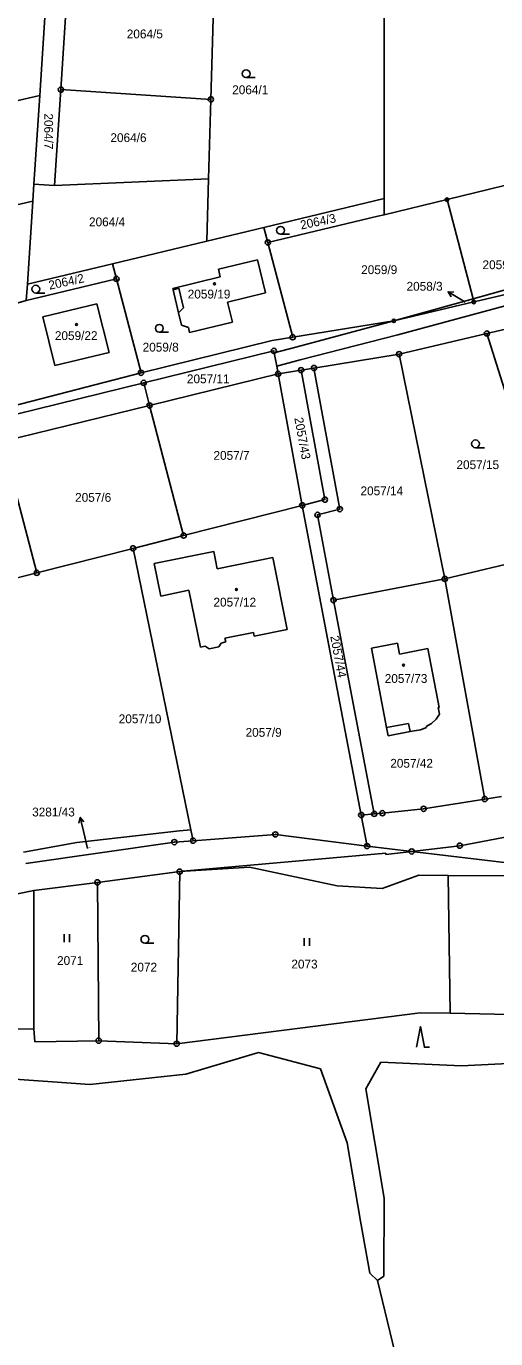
# Model space of a CAD drawing. Extents: x -736345 to -729997, y -1130177 to -1122501.
# Drawn here: x -732854.6 to -732764.1, y -1128503.5 to -1128250.5 of the extents above; entities that cross this region are included whole.
import ezdxf

# ---------------------------------------------------------------- set-up
doc = ezdxf.new("R2010")
doc.units = 0
for name, color, linetype in [('Vrstva 1', 7, 'Continuous'), ('Vrstva 16', 7, 'Continuous'), ('Vrstva 18', 7, 'Continuous'), ('Vrstva 19', 7, 'Continuous'), ('Vrstva 25', 7, 'Continuous'), ('Vrstva 4', 7, 'Continuous')]:
    doc.layers.add(name, color=color, linetype=linetype)

msp = doc.modelspace()

# ---------------------------------------------------------------- linework, layer by layer
at = {"layer": 'Vrstva 1'}
for points in [[(-732785.66, -1128227.64), (-732785.65, -1128283.74)], [(-732818.2, -1128235.64), (-732819.04, -1128264.63)], [(-732846.65, -1128242.73), (-732847.95, -1128262.75)], [(-732852.03, -1128263.89), (-732850.72, -1128243.74)], [(-732847.95, -1128262.75), (-732849.15, -1128281.21)], [(-732847.95, -1128262.75), (-732819.04, -1128264.63)], [(-732852.03, -1128263.89), (-732883.48, -1128271.08)], [(-732852.03, -1128263.89), (-732853.14, -1128280.95)], [(-732819.04, -1128264.63), (-732819.48, -1128279.97)], [(-732773.53, -1128283.95), (-732738.27, -1128275.35)], [(-732853.14, -1128280.95), (-732853.36, -1128284.25)], [(-732849.15, -1128281.21), (-732853.14, -1128280.95)], [(-732849.15, -1128281.21), (-732819.48, -1128279.97)], [(-732819.48, -1128279.97), (-732819.83, -1128291.96)], [(-732884.64, -1128291.4), (-732853.36, -1128284.25)], [(-732854.4, -1128300.26), (-732853.36, -1128284.25)], [(-732785.65, -1128283.74), (-732808.82, -1128289.31)], [(-732785.65, -1128283.74), (-732785.65, -1128286.9)], [(-732773.53, -1128283.95), (-732785.65, -1128286.9)], [(-732768.52, -1128303.05), (-732773.53, -1128283.95)], [(-732808.06, -1128292.21), (-732786.84, -1128287.11)], [(-732785.65, -1128286.9), (-732786.84, -1128287.11)], [(-732819.83, -1128291.96), (-732808.82, -1128289.31)], [(-732808.82, -1128289.31), (-732808.06, -1128292.21)], [(-732819.83, -1128291.96), (-732837.99, -1128296.32)], [(-732808.06, -1128292.21), (-732803.28, -1128310.47)], [(-732837.99, -1128296.32), (-732854.4, -1128300.26)], [(-732837.99, -1128296.32), (-732837.23, -1128299.22)], [(-732817.6, -1128297.36), (-732810.07, -1128295.55)], [(-732810.07, -1128295.55), (-732808.54, -1128301.93)], [(-732768.52, -1128303.05), (-732736.93, -1128294.21)], [(-732736.79, -1128296.26), (-732768.07, -1128303.61), (-732768.36, -1128303.67)], [(-732826.4, -1128301.1), (-732817.28, -1128298.83)], [(-732817.28, -1128298.83), (-732817.6, -1128297.36)], [(-732854.6, -1128303.39), (-732854.4, -1128300.26)], [(-732850.61, -1128302.43), (-732837.23, -1128299.22)], [(-732832.5, -1128317.32), (-732837.23, -1128299.22)], [(-732826.33, -1128301.32), (-732826.4, -1128301.1)], [(-732825.29, -1128305.76), (-732826.33, -1128301.32)], [(-732783.04, -1128310.03), (-732745.69, -1128299.95)], [(-732854.6, -1128303.39), (-732865.5, -1128306.55)], [(-732854.6, -1128303.39), (-732850.61, -1128302.43)], [(-732808.54, -1128301.93), (-732815.82, -1128303.68)], [(-732815.82, -1128303.68), (-732814.86, -1128307.54)], [(-732768.52, -1128303.05), (-732783.8, -1128307.3)], [(-732783.8, -1128307.3), (-732768.36, -1128303.67)], [(-732768.52, -1128303.05), (-732768.42, -1128303.43), (-732768.36, -1128303.67)], [(-732851.45, -1128306.54), (-732841.04, -1128304.01)], [(-732841.04, -1128304.01), (-732838.65, -1128313.38)], [(-732824.7, -1128308.16), (-732825.29, -1128305.76)], [(-732749.56, -1128305.94), (-732765.86, -1128309.76)], [(-732849.09, -1128315.94), (-732851.45, -1128306.54)], [(-732823.38, -1128308.57), (-732824.7, -1128308.16)], [(-732823.15, -1128309.56), (-732823.38, -1128308.57)], [(-732814.86, -1128307.54), (-732823.15, -1128309.56)], [(-732803.28, -1128310.47), (-732783.8, -1128307.3)], [(-732802.69, -1128312.37), (-732783.8, -1128307.3)], [(-732832.5, -1128317.32), (-732807.26, -1128311.11)], [(-732803.28, -1128310.47), (-732807.26, -1128311.11)], [(-732801.82, -1128314.81), (-732783.04, -1128310.03)], [(-732765.86, -1128309.76), (-732782.76, -1128313.72)], [(-732765.86, -1128309.76), (-732752.61, -1128351.72)], [(-732838.65, -1128313.38), (-732849.09, -1128315.94)], [(-732806.9, -1128313.1), (-732831.99, -1128319.27)], [(-732806.83, -1128313.48), (-732806.9, -1128313.1)], [(-732806.83, -1128313.48), (-732802.69, -1128312.37)], [(-732806.36, -1128316.06), (-732806.83, -1128313.48)], [(-732782.76, -1128313.72), (-732799.18, -1128316.4)], [(-732782.76, -1128313.72), (-732773.96, -1128357.04)], [(-732806.36, -1128316.06), (-732801.82, -1128314.81)], [(-732806.09, -1128317.52), (-732806.36, -1128316.06)], [(-732801.65, -1128316.8), (-732799.18, -1128316.4)], [(-732794.21, -1128343.59), (-732799.18, -1128316.4)], [(-732860.77, -1128324.63), (-732832.5, -1128317.32)], [(-732830.85, -1128323.61), (-732806.09, -1128317.52)], [(-732801.65, -1128316.8), (-732806.09, -1128317.52)], [(-732801.44, -1128342.87), (-732806.09, -1128317.52)], [(-732797.08, -1128341.76), (-732801.65, -1128316.8)], [(-732831.99, -1128319.27), (-732992.81, -1128358.8)], [(-732831.99, -1128319.27), (-732830.85, -1128323.61)], [(-732830.85, -1128323.61), (-732859.21, -1128330.58)], [(-732824.29, -1128348.68), (-732830.85, -1128323.61)], [(-732852.59, -1128355.87), (-732859.21, -1128330.58)], [(-732797.08, -1128341.76), (-732801.44, -1128342.87)], [(-732824.29, -1128348.68), (-732801.44, -1128342.87)], [(-732801.44, -1128342.87), (-732790.07, -1128402.54)], [(-732798.48, -1128344.7), (-732794.21, -1128343.59)], [(-732798.48, -1128344.7), (-732795.42, -1128361.12)], [(-732834.03, -1128351.15), (-732824.29, -1128348.68)], [(-732852.59, -1128355.87), (-732834.03, -1128351.15)], [(-732822.89, -1128405.42), (-732834.03, -1128351.15)], [(-732829.94, -1128354.08), (-732818.5, -1128351.73)], [(-732818.5, -1128351.73), (-732817.81, -1128355.08)], [(-732828.68, -1128360.36), (-732829.94, -1128354.08)], [(-732817.81, -1128355.08), (-732807.11, -1128352.92)], [(-732807.11, -1128352.92), (-732804.37, -1128366.79)], [(-732773.96, -1128357.04), (-732757.21, -1128353.03)], [(-732852.59, -1128355.87), (-732866.62, -1128359.44)], [(-732773.96, -1128357.04), (-732795.42, -1128361.12)], [(-732773.96, -1128357.04), (-732766.27, -1128399.45)], [(-732823.28, -1128359.21), (-732828.68, -1128360.36)], [(-732821.02, -1128370.2), (-732823.28, -1128359.21)], [(-732795.42, -1128361.12), (-732787.57, -1128402.32)], [(-732804.37, -1128366.79), (-732810.68, -1128368.07)], [(-732817.06, -1128369.39), (-732817.52, -1128370.13)], [(-732816.17, -1128369.16), (-732817.06, -1128369.39)], [(-732810.85, -1128367.36), (-732816.32, -1128368.48)], [(-732816.32, -1128368.48), (-732816.17, -1128369.16)], [(-732810.85, -1128367.36), (-732810.68, -1128368.07)], [(-732788.09, -1128370.4), (-732783.1, -1128369.44)], [(-732783.1, -1128369.44), (-732782.7, -1128371.52)], [(-732820.11, -1128370.01), (-732821.02, -1128370.2)], [(-732819.37, -1128370.51), (-732820.11, -1128370.01)], [(-732817.52, -1128370.13), (-732819.37, -1128370.51)], [(-732785.18, -1128385.68), (-732788.09, -1128370.4)], [(-732782.7, -1128371.52), (-732777.21, -1128370.46)], [(-732777.21, -1128370.46), (-732775.02, -1128381.8)], [(-732775.02, -1128381.8), (-732775.22, -1128381.84)], [(-732775.22, -1128381.84), (-732774.98, -1128383.12)], [(-732775.62, -1128384.08), (-732776.51, -1128384.9)], [(-732774.98, -1128383.12), (-732775.62, -1128384.08)], [(-732784.87, -1128387.3), (-732785.18, -1128385.68)], [(-732780.66, -1128386.47), (-732784.87, -1128387.3)], [(-732778.67, -1128386.14), (-732780.66, -1128386.47)], [(-732777.5, -1128385.7), (-732778.67, -1128386.14)], [(-732776.51, -1128384.9), (-732777.57, -1128385.51)], [(-732777.57, -1128385.51), (-732777.5, -1128385.7)], [(-732766.27, -1128399.45), (-732778.05, -1128401.34)], [(-732763.06, -1128398.94), (-732766.27, -1128399.45)], [(-732787.57, -1128402.32), (-732790.07, -1128402.54)], [(-732790.07, -1128402.54), (-732788.93, -1128408.52)], [(-732785.99, -1128402.18), (-732787.57, -1128402.32)], [(-732778.05, -1128401.34), (-732785.99, -1128402.18)], [(-732825.11, -1128405.6), (-732844.86, -1128407.86)], [(-732822.47, -1128407.48), (-732826.08, -1128407.75)], [(-732822.89, -1128405.42), (-732825.11, -1128405.6)], [(-732822.47, -1128407.48), (-732822.89, -1128405.42)], [(-732806.61, -1128406.27), (-732822.47, -1128407.48)], [(-732788.93, -1128408.52), (-732806.61, -1128406.27)], [(-732755.61, -1128405.55), (-732771.08, -1128408.45)], [(-732844.86, -1128407.86), (-732855.13, -1128409.68)], [(-732826.08, -1128407.75), (-732854.69, -1128411.9)], [(-732785.32, -1128409.91), (-732824.44, -1128413.33)], [(-732780.35, -1128409.56), (-732788.93, -1128408.52)], [(-732785.3, -1128410.15), (-732785.32, -1128409.91)], [(-732780.35, -1128409.56), (-732785.3, -1128410.15)], [(-732771.08, -1128408.45), (-732780.35, -1128409.56)], [(-732760.85, -1128411.91), (-732780.35, -1128409.56)], [(-732811.6, -1128412.61), (-732825.05, -1128413.45)], [(-732794.71, -1128416.19), (-732811.6, -1128412.61)], [(-732825.05, -1128413.45), (-732840.89, -1128415.51)], [(-732825.05, -1128413.45), (-732825.63, -1128446.61)], [(-732824.44, -1128413.33), (-732825.05, -1128413.45)], [(-732778.99, -1128414.15), (-732786.01, -1128416.69)], [(-732773.29, -1128414.18), (-732778.99, -1128414.15)], [(-732773.29, -1128414.18), (-732772.91, -1128440.75)], [(-732736.36, -1128414.37), (-732773.29, -1128414.18)], [(-732853.17, -1128417.11), (-732932.83, -1128433.32)], [(-732840.89, -1128415.51), (-732853.17, -1128417.11)], [(-732853.16, -1128443.75), (-732853.17, -1128417.11)], [(-732840.89, -1128415.51), (-732840.66, -1128446.02)], [(-732786.01, -1128416.69), (-732794.71, -1128416.19)], [(-732778.71, -1128440.63), (-732825.63, -1128446.61)], [(-732772.91, -1128440.75), (-732778.71, -1128440.63)], [(-732735.86, -1128441.55), (-732772.91, -1128440.75)], [(-732853.16, -1128443.75), (-732971.04, -1128445.07)], [(-732852.97, -1128446.22), (-732853.16, -1128443.75)], [(-732840.66, -1128446.02), (-732852.97, -1128446.22)], [(-732825.63, -1128446.61), (-732840.66, -1128446.02)], [(-732823.84, -1128452.48), (-732809.89, -1128448.32)], [(-732809.89, -1128448.32), (-732797.9, -1128451.47)], [(-732789.16, -1128455.33), (-732786.28, -1128450.18)], [(-732786.28, -1128450.18), (-732770.74, -1128450.89)], [(-732770.74, -1128450.89), (-732748.87, -1128449.77)], [(-732880.35, -1128451.74), (-732842.38, -1128454.44)], [(-732842.38, -1128454.44), (-732823.84, -1128452.48)], [(-732797.9, -1128451.47), (-732792.76, -1128465.68)], [(-732785.65, -1128476.4), (-732789.16, -1128455.33)], [(-732792.76, -1128465.68), (-732790.22, -1128480.8)], [(-732785.73, -1128491.38), (-732785.65, -1128476.4)], [(-732790.22, -1128480.8), (-732788.39, -1128490.85)], [(-732788.39, -1128490.85), (-732786.91, -1128492.21)], [(-732786.91, -1128492.21), (-732785.73, -1128491.38)], [(-732786.91, -1128492.21), (-732767.66, -1128571.88)]]:
    msp.add_lwpolyline(points, dxfattribs=at)
at = {"layer": 'Vrstva 16'}
for points in [[(-732770.01, -1128303.74), (-732770.78, -1128303.27)], [(-732842.84, -1128409.01), (-732843.55, -1128405.93)]]:
    msp.add_lwpolyline(points, dxfattribs=at)
at = {"layer": 'Vrstva 25'}
for points in [[(-732812.25, -1128260.44), (-732810.5, -1128260.44)], [(-732805.62, -1128290.62), (-732803.87, -1128290.62)], [(-732852.78, -1128301.95), (-732851.03, -1128301.95)], [(-732770.78, -1128303.27), (-732773.337, -1128301.703)], [(-732772.746, -1128302.652), (-732773.337, -1128301.703), (-732772.224, -1128301.799)], [(-732828.97, -1128309.5), (-732827.22, -1128309.5)], [(-732768.05, -1128331.75), (-732766.3, -1128331.75)], [(-732844.483, -1128404.093), (-732844.219, -1128403.006), (-732843.51, -1128403.869)], [(-732843.55, -1128405.93), (-732844.219, -1128403.006)], [(-732847.307, -1128427.015), (-732847.307, -1128425.515)], [(-732846.273, -1128427.015), (-732846.273, -1128425.515)], [(-732831.75, -1128427.25), (-732830, -1128427.25)], [(-732801.077, -1128427.765), (-732801.077, -1128426.265)], [(-732800.043, -1128427.765), (-732800.043, -1128426.265)], [(-732779.39, -1128447.29), (-732778.64, -1128443.29), (-732777.89, -1128447.29), (-732776.89, -1128447.29)]]:
    msp.add_lwpolyline(points, dxfattribs=at)
for centre, radius in [((-732812.25, -1128259.69), 0.75), ((-732847.95, -1128262.75), 0.5), ((-732847.95, -1128262.75), 0.032), ((-732819.04, -1128264.63), 0.5), ((-732819.04, -1128264.63), 0.032), ((-732773.53, -1128283.95), 0.336), ((-732773.53, -1128283.95), 0.0215), ((-732805.62, -1128289.87), 0.75), ((-732808.06, -1128292.21), 0.5), ((-732808.06, -1128292.21), 0.032), ((-732837.23, -1128299.22), 0.5), ((-732852.78, -1128301.2), 0.75), ((-732837.23, -1128299.22), 0.032), ((-732818.33, -1128300.17), 0.175), ((-732768.36, -1128303.67), 0.336), ((-732768.36, -1128303.67), 0.0215), ((-732844.93, -1128308.02), 0.175), ((-732828.97, -1128308.75), 0.75), ((-732783.799, -1128307.299), 0.336), ((-732783.799, -1128307.299), 0.0215), ((-732803.28, -1128310.47), 0.5), ((-732803.28, -1128310.47), 0.032), ((-732765.86, -1128309.76), 0.5), ((-732765.86, -1128309.76), 0.032), ((-732806.9, -1128313.1), 0.5), ((-732806.9, -1128313.1), 0.032), ((-732782.76, -1128313.72), 0.5), ((-732782.76, -1128313.72), 0.032), ((-732801.65, -1128316.8), 0.5), ((-732799.18, -1128316.4), 0.5), ((-732799.18, -1128316.4), 0.032), ((-732832.5, -1128317.32), 0.5), ((-732832.5, -1128317.32), 0.032), ((-732831.99, -1128319.27), 0.5), ((-732806.09, -1128317.52), 0.5), ((-732806.09, -1128317.52), 0.032), ((-732801.65, -1128316.8), 0.032), ((-732831.99, -1128319.27), 0.032), ((-732830.85, -1128323.61), 0.5), ((-732830.85, -1128323.61), 0.032), ((-732768.05, -1128331), 0.75), ((-732797.08, -1128341.76), 0.5), ((-732797.08, -1128341.76), 0.032), ((-732801.44, -1128342.87), 0.5), ((-732801.44, -1128342.87), 0.032), ((-732798.48, -1128344.7), 0.5), ((-732794.21, -1128343.59), 0.5), ((-732794.21, -1128343.59), 0.032), ((-732798.48, -1128344.7), 0.032), ((-732824.29, -1128348.68), 0.5), ((-732824.29, -1128348.68), 0.032), ((-732834.03, -1128351.15), 0.5), ((-732834.03, -1128351.15), 0.032), ((-732852.59, -1128355.87), 0.5), ((-732852.59, -1128355.87), 0.032), ((-732773.96, -1128357.04), 0.5), ((-732773.96, -1128357.04), 0.032), ((-732814.12, -1128359.07), 0.175), ((-732795.42, -1128361.12), 0.5), ((-732795.42, -1128361.12), 0.032), ((-732781.92, -1128373.66), 0.175), ((-732766.27, -1128399.45), 0.5), ((-732766.27, -1128399.45), 0.032), ((-732790.07, -1128402.54), 0.5), ((-732790.07, -1128402.54), 0.032), ((-732787.57, -1128402.32), 0.5), ((-732787.57, -1128402.32), 0.032), ((-732785.99, -1128402.18), 0.5), ((-732785.99, -1128402.18), 0.032), ((-732778.05, -1128401.34), 0.5), ((-732778.05, -1128401.34), 0.032), ((-732826.08, -1128407.75), 0.5), ((-732822.47, -1128407.48), 0.5), ((-732822.47, -1128407.48), 0.032), ((-732806.61, -1128406.27), 0.5), ((-732806.61, -1128406.27), 0.032), ((-732826.08, -1128407.75), 0.032), ((-732788.93, -1128408.52), 0.5), ((-732788.93, -1128408.52), 0.032), ((-732780.35, -1128409.56), 0.5), ((-732780.35, -1128409.56), 0.032), ((-732771.08, -1128408.45), 0.5), ((-732771.08, -1128408.45), 0.032), ((-732840.89, -1128415.51), 0.5), ((-732825.05, -1128413.45), 0.5), ((-732825.05, -1128413.45), 0.032), ((-732840.89, -1128415.51), 0.032), ((-732831.75, -1128426.5), 0.75), ((-732840.66, -1128446.02), 0.5), ((-732840.66, -1128446.02), 0.032), ((-732825.63, -1128446.61), 0.5), ((-732825.63, -1128446.61), 0.032)]:
    msp.add_circle(centre, radius, dxfattribs=at)
at = {"layer": 'Vrstva 4'}
for points in [[(-732825.22, -1128301.02), (-732826.33, -1128301.32)], [(-732824.31, -1128304.81), (-732825.22, -1128301.02)], [(-732825.29, -1128305.76), (-732824.31, -1128304.81)], [(-732785.18, -1128385.68), (-732780.97, -1128384.88)], [(-732780.97, -1128384.88), (-732780.66, -1128386.47)]]:
    msp.add_lwpolyline(points, dxfattribs=at)

# ---------------------------------------------------------------- texts
at = {"layer": 'Vrstva 16'}
for s, p in [('2058/3', (-732781.337, -1128301.5)), ('3281/43', (-732853.477, -1128402.81))]:
    msp.add_text(s, height=1.7, dxfattribs=at).set_placement(p)
at = {"layer": 'Vrstva 18'}
for s, height, p in [('2064/5', 1.7, (-732835.248, -1128252.87)), ('2064/1', 1.7, (-732814.93, -1128263.63)), ('2064/6', 1.7, (-732838.398, -1128272.86)), ('2064/4', 1.7, (-732842.518, -1128289.09)), ('2059/10', 1.7, (-732766.7, -1128297.35)), ('2059/9', 1.7, (-732790.08, -1128298.3)), ('2058/3', 0.1, (-732769.81, -1128303.54)), ('2059/8', 1.7, (-732832.19, -1128313.23)), ('2057/11', 1.7, (-732823.66, -1128319.33)), ('2057/7', 1.7, (-732818.54, -1128334.09)), ('2057/15', 1.7, (-732771.72, -1128335.88)), ('2057/14', 1.7, (-732790.21, -1128340.92)), ('2057/6', 1.7, (-732845.2, -1128342.18)), ('2057/10', 1.7, (-732836.8, -1128384.85)), ('2057/9', 1.7, (-732812.35, -1128387.46)), ('2057/42', 1.7, (-732784.47, -1128393.42)), ('3281/43', 0.1, (-732842.64, -1128408.81)), ('2071', 1.7, (-732848.68, -1128431.44)), ('2073', 1.7, (-732803.53, -1128432.11)), ('2072', 1.7, (-732834.47, -1128432.7))]:
    msp.add_text(s, height=height, dxfattribs=at).set_placement(p)
for s, rotation, p in [('2064/7', 270.00215, (-732851.15, -1128267.332)), ('2064/3', 11.90009, (-732801.626, -1128289.724)), ('2064/2', 12.2001, (-732850.117, -1128301.323)), ('2057/43', 280.40223, (-732802.968, -1128326.06)), ('2057/44', 280.40223, (-732796.038, -1128368.11))]:
    msp.add_text(s, height=1.7, rotation=rotation, dxfattribs=at).set_placement(p)
at = {"layer": 'Vrstva 19'}
for s, p in [('2059/19', (-732823.5, -1128303)), ('2059/22', (-732849.1, -1128311.01)), ('2057/12', (-732818.54, -1128362.37)), ('2057/73', (-732785.538, -1128377.08))]:
    msp.add_text(s, height=1.7, dxfattribs=at).set_placement(p)

doc.saveas('drawing.dxf')
